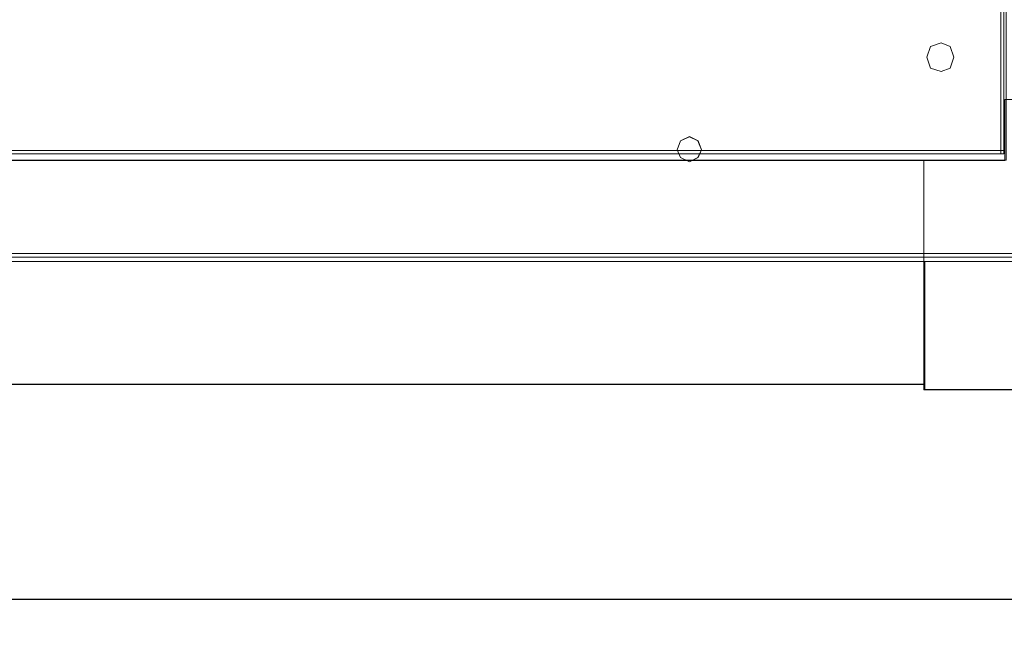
# Model space of a CAD drawing. Header units: millimetres. Extents: x -1290 to 1795, y -4192 to -1311.
# Tile 541 of 656: x 1121 to 1169, y -3056 to -3025. Entities that reach past the tile are written whole.
import ezdxf

# ---------------------------------------------------------------- set-up
doc = ezdxf.new("R2010")
doc.units = ezdxf.units.MM
doc.layers.add('$EL_istn', color=7, linetype='Continuous', lineweight=15)
doc.layers.add('Aparatura', color=7, linetype='Continuous', lineweight=13)
doc.styles.get("Standard").update_dxf_attribs({"font": 'ARIALN.TTF', "width": 0.8})
doc.dimstyles.new('100', dxfattribs={"dimtxt": 15, "dimasz": 10, "dimexe": 1.25, "dimexo": 0.625, "dimtad": 1, "dimdec": 0, "dimtxsty": 'Standard', "dimblk": 'OBLIQUE', "dimcen": 2.5, "dimadec": 0, "dimazin": 0, "dimtfac": 1, "dimtdec": 0, "dimtmove": 0, "dimatfit": 3, "dimldrblk": 'NONE', "dimfxl": 1, "dimarcsym": 0})

# ---------------------------------------------------------------- blocks, each defined once
blk = doc.blocks.new('_Oblique')
at = {"color": 0, "linetype": 'ByBlock', "lineweight": -2}
blk.add_line((-0.5, -0.5), (0.5, 0.5), dxfattribs=at)
blk = doc.blocks.new('*D428')
at = {"layer": '$EL_istn', "color": 0, "linetype": 'Continuous', "lineweight": -2, "ltscale": 0.1}
for p, q in [((1180.244, -3036.165), (1180.244, -3054.765)), ((1046.665, -3039.218), (1046.665, -3054.765)), ((1046.665, -3053.515), (1180.244, -3053.515))]:
    blk.add_line(p, q, dxfattribs=at)
at = {"layer": 'Defpoints', "color": 0}
for p in [(1180.244, -3035.54), (1046.665, -3038.593), (1180.244, -3053.515)]:
    blk.add_point(p, dxfattribs=at)
at = {"layer": '$EL_istn', "color": 0, "linetype": 'ByBlock', "lineweight": -2, "xscale": 5, "yscale": 5, "zscale": 5, "rotation": 180}
blk.add_blockref('_Oblique', (1046.665, -3053.515), dxfattribs=at)
at = {"layer": '$EL_istn', "color": 0, "linetype": 'ByBlock', "lineweight": -2, "xscale": 5, "yscale": 5, "zscale": 5}
blk.add_blockref('_Oblique', (1180.244, -3053.515), dxfattribs=at)
at = {"layer": '$EL_istn', "color": 0, "lineweight": 5, "insert": (1113.455, -3048.805), "char_height": 8, "attachment_point": 5}
blk.add_mtext('668', dxfattribs=at)
blk = doc.blocks.new('_None')

msp = doc.modelspace()

# ---------------------------------------------------------------- linework, layer by layer
at = {"layer": 'Aparatura', "color": 7, "lineweight": 13}
for points in [[(1169.101, -2862.113), (1059.331, -2862.113), (1059.246, -2862.113), (1058.184, -2862.113), (1058.184, -3032.025), (1169.101, -3032.025), (1169.101, -2862.113)], [(1058.299, -3031.71), (1167.924, -3031.71), (1168.009, -3031.71), (1168.985, -3031.71), (1168.985, -2862.27), (1058.299, -2862.27), (1058.299, -3031.71)], [(1166.542, -3026.991), (1166.361, -3026.46), (1165.926, -3026.279), (1165.394, -3026.46), (1165.214, -3026.991), (1165.394, -3027.522), (1165.926, -3027.692), (1166.361, -3027.522), (1166.542, -3026.991)], [(1166.542, -3026.991), (1166.361, -3026.46), (1165.926, -3026.279), (1165.394, -3026.46), (1165.214, -3026.991), (1165.394, -3027.522), (1165.926, -3027.692), (1166.361, -3027.522), (1166.542, -3026.991)], [(1165.926, -3026.279), (1166.361, -3026.46), (1166.542, -3026.991), (1166.361, -3027.522), (1165.926, -3027.692), (1165.394, -3027.522), (1165.214, -3026.991), (1165.394, -3026.46), (1165.926, -3026.279)], [(1178.924, -3029.055), (1169.04, -3029.055), (1169.04, -3032.049), (1165.072, -3032.049), (1165.072, -3041.85), (1165.072, -3043.004), (1165.072, -3043.269), (1178.924, -3043.269), (1179.898, -3042.824), (1180.342, -3041.85), (1180.342, -3029.055), (1179.994, -3029.055), (1178.924, -3029.055)], [(1178.924, -3029.055), (1169.04, -3029.055), (1169.04, -3032.049), (1165.072, -3032.049), (1165.072, -3041.85), (1165.072, -3043.004), (1165.072, -3043.269), (1178.924, -3043.269), (1179.898, -3042.824), (1180.342, -3041.85), (1180.342, -3029.055), (1179.994, -3029.055), (1178.924, -3029.055)], [(1154.198, -3031.52), (1154.028, -3031.083), (1153.602, -3030.876), (1153.164, -3031.083), (1153.006, -3031.52), (1153.164, -3031.897), (1153.602, -3032.116), (1154.028, -3031.897), (1154.198, -3031.52)], [(1154.198, -3031.52), (1154.028, -3031.083), (1153.602, -3030.876), (1153.164, -3031.083), (1153.006, -3031.52), (1153.164, -3031.897), (1153.602, -3032.116), (1154.028, -3031.897), (1154.198, -3031.52)], [(1154.192, -3031.52), (1154.023, -3031.087), (1153.602, -3030.883), (1153.169, -3031.087), (1153.013, -3031.52), (1153.169, -3031.893), (1153.602, -3032.109), (1154.023, -3031.893), (1154.192, -3031.52)], [(1165.072, -3032.049), (1062.212, -3032.049), (1062.212, -3041.85), (1062.212, -3043.004), (1165.072, -3043.004), (1165.072, -3041.85), (1165.072, -3032.049)], [(1165.072, -3032.049), (1062.212, -3032.049), (1062.212, -3041.85), (1062.212, -3043.004), (1165.072, -3043.004), (1165.072, -3041.85), (1165.072, -3032.049)], [(1054.394, -3036.768), (1172.891, -3036.768), (1054.394, -3036.768)], [(1054.394, -3036.985), (1172.891, -3036.985), (1054.394, -3036.985)], [(1058.207, -3036.6), (1169.884, -3036.6), (1058.207, -3036.6)], [(1165.119, -3036.985), (1165.119, -3041.868), (1165.119, -3036.985)], [(1165.119, -3041.855), (1165.119, -3043.263), (1165.119, -3041.855)], [(1062.153, -3042.985), (1165.132, -3042.985), (1062.153, -3042.985)], [(1178.941, -3043.25), (1165.119, -3043.25), (1178.941, -3043.25)]]:
    msp.add_lwpolyline(points, close=True, dxfattribs=at)
for points in [[(1168.836, -2862.27), (1168.836, -3031.71)], [(1180.072, -2865.077), (1180.072, -3029.012), (1180.337, -3029.012), (1180.337, -3041.868), (1179.904, -3042.83), (1178.941, -3043.263), (1165.131, -3043.263), (1165.131, -3042.998), (1062.154, -3042.998), (1062.154, -3043.263), (1048.344, -3043.263), (1047.381, -3042.83), (1046.948, -3041.868), (1046.948, -3029.012), (1047.213, -3029.012), (1047.213, -3029.012), (1047.213, -2865.077)], [(1180.072, -2865.077), (1180.072, -3029.012), (1180.337, -3029.012), (1180.337, -3041.868), (1179.904, -3042.83), (1178.941, -3043.263), (1165.131, -3043.263), (1165.131, -3042.998), (1062.154, -3042.998), (1062.154, -3043.263), (1048.344, -3043.263), (1047.381, -3042.83), (1046.948, -3041.868), (1046.948, -3029.012), (1047.213, -3029.012), (1047.213, -3029.012), (1047.213, -2865.077)], [(1180.066, -2865.082), (1180.066, -3029.007), (1180.33, -3029.007), (1180.33, -3041.862), (1179.897, -3042.824), (1178.935, -3043.257), (1165.126, -3043.257), (1165.126, -3042.992), (1062.159, -3042.992), (1062.159, -3043.257), (1048.35, -3043.257), (1047.388, -3042.824), (1046.955, -3041.862), (1046.955, -3029.007), (1047.219, -3029.007), (1047.219, -3029.007), (1047.219, -2865.082)], [(1168.836, -3020.272), (1168.836, -3031.71)], [(1168.985, -3031.561), (1058.299, -3031.561)], [(1168.01, -3031.561), (1167.776, -3031.561)], [(1169.101, -3032.024), (1058.184, -3032.024)], [(1058.245, -3032.049), (1169.04, -3032.049)], [(1165.072, -3032.049), (1165.072, -3041.85)], [(1165.072, -3041.85), (1165.072, -3043.269)], [(1062.212, -3043.004), (1165.072, -3043.004)], [(1178.923, -3043.268), (1165.072, -3043.268)]]:
    msp.add_lwpolyline(points, dxfattribs=at)

# ---------------------------------------------------------------- dimensions: what is measured, and where the dimension line sits
at = {"layer": '$EL_istn', "linetype": 'Continuous', "lineweight": 5, "ltscale": 0.1}
dim = msp.add_linear_dim(base=(1180.244, -3053.515), p1=(1046.665, -3038.593), p2=(1180.244, -3035.54), dimstyle='100', override={"dimtxt": 8, "dimasz": 5, "dimlfac": 5, "dimfxl": 35, "dimfxlon": 0}, dxfattribs=at)
dim.commit()
dim.dimension.update_dxf_attribs({"geometry": '*D428', "text_midpoint": (1113.455, -3048.805)})

doc.saveas('drawing.dxf')
